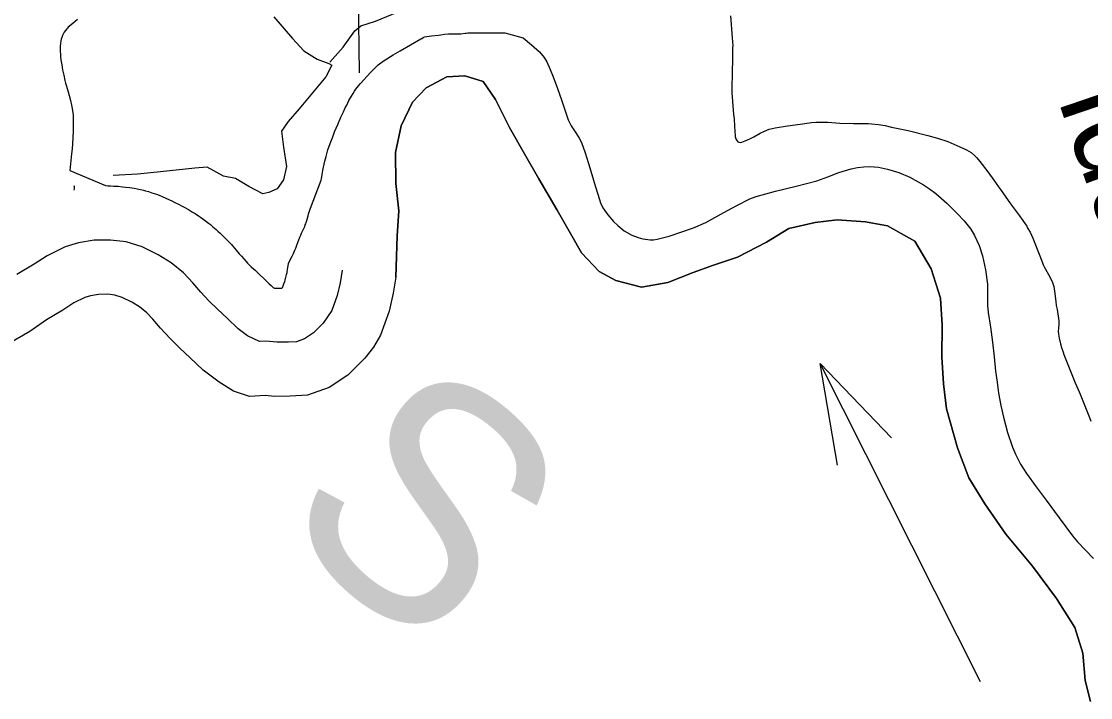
# Model space of a CAD drawing. Extents: x 2480962 to 2688785, y 277103 to 599240.
# Drawn here: x 2507379 to 2512816, y 340981 to 344417 of the extents above; entities that cross this region are included whole.
import ezdxf

# ---------------------------------------------------------------- set-up
doc = ezdxf.new("R2010")
doc.units = 0
for name, color, linetype in [('County Boundary', 7, 'Continuous'), ('Lakes and Ponds', 7, 'Continuous'), ('Level 42', 7, 'Continuous'), ('Local Roads Improved', 7, 'Continuous'), ('Narrow River Creek and Branch and Slough', 7, 'Continuous'), ('Section Lines', 7, 'Continuous'), ('Uninventoried Roads and Features', 7, 'Continuous'), ('Wide Rivers and Canals Text', 7, 'Continuous')]:
    doc.layers.add(name, color=color, linetype=linetype)

msp = doc.modelspace()

# ---------------------------------------------------------------- linework, layer by layer
at = {"layer": 'County Boundary'}
msp.add_lwpolyline([(2509009.091, 343152.057), (2508999.685, 343087.849), (2508984.272, 343023.583), (2508956.963, 342947.181), (2508913.527, 342882.647), (2508863.934, 342834.082), (2508818.175, 342803.586), (2508778.272, 342789.176), (2508736.254, 342786.769), (2508678.202, 342786.21), (2508622.097, 342791.682), (2508590.087, 342789.371), (2508527.75, 342818.826), (2508481.37, 342854.446), (2508424.812, 342908.001), (2508376.336, 342953.62), (2508331.883, 342997.272), (2508291.434, 343040.965), (2508250.946, 343088.663), (2508202.433, 343138.288), (2508139.888, 343189.782), (2508073.434, 343231.22), (2507992.987, 343270.519), (2507910.669, 343295.775), (2507832.506, 343305.042), (2507748.431, 343304.234), (2507668.474, 343291.442), (2507600.602, 343270.753), (2507508.934, 343225.79), (2507443.272, 343183.082), (2507355.683, 343130.144)], dxfattribs=at)
at = {"layer": 'Lakes and Ponds'}
for points in [[(2507664.796, 344426.172), (2507640.855, 344406.368), (2507616.956, 344386.507), (2507613.17, 344383.038), (2507609.669, 344379.28), (2507603.158, 344371.207), (2507596.761, 344362.013), (2507591.251, 344352.339), (2507587.98, 344345.564), (2507583.965, 344335.648), (2507580.919, 344325.517), (2507579.478, 344318.569), (2507577.562, 344304.646), (2507576.543, 344290.712), (2507576.377, 344281.412), (2507576.531, 344264.731), (2507577.068, 344248.04), (2507577.805, 344236.921), (2507579.456, 344222.118), (2507583.584, 344195.896), (2507588.429, 344169.858), (2507593.93, 344143.211), (2507599.89, 344116.681), (2507603.633, 344102.16), (2507607.816, 344087.77), (2507616.598, 344059.067), (2507622.028, 344039.735), (2507628.129, 344015.295), (2507633.588, 343990.741), (2507636.69, 343974.303), (2507639.943, 343952.294), (2507641.261, 343939.668), (2507642.211, 343925.192), (2507642.671, 343908.822), (2507642.683, 343892.435), (2507641.69, 343859.628), (2507637.869, 343794.053), (2507636.011, 343768.681), (2507633.561, 343743.338), (2507628.154, 343692.697), (2507625.187, 343658.943)], [(2509428.592, 344337.874), (2509463.925, 344342.685), (2509499.482, 344347.259), (2509512.123, 344348.836), (2509531.104, 344350.997), (2509550.114, 344352.886), (2509556.425, 344353.292), (2509561.959, 344353.411), (2509571.658, 344353.261), (2509586.217, 344352.772), (2509593.489, 344352.69), (2509600.746, 344352.888), (2509607.786, 344353.413), (2509613.937, 344354.077), (2509635.438, 344356.941), (2509640.818, 344357.564), (2509648.9, 344358.253), (2509652.949, 344358.446), (2509657.004, 344358.515), (2509693.572, 344358.516), (2509730.139, 344358.517), (2509775.145, 344358.519), (2509820.151, 344358.52), (2509828.497, 344358.784), (2509837.218, 344358.496)], [(2509837.218, 344358.496), (2509930.902, 344333.07), (2509972.775, 344298.2), (2510013.653, 344261.733), (2510036.933, 344233.878), (2510050.825, 344210.386), (2510067.899, 344172.681), (2510082.918, 344134.165), (2510104.987, 344076.407), (2510126.047, 344018.366), (2510142.372, 343967.369), (2510159.036, 343916.496), (2510173.726, 343886.64), (2510201.828, 343844.708), (2510215.25, 343823.42), (2510226.186, 343800.929), (2510245.85, 343748.401), (2510263.216, 343695.091), (2510279.798, 343638.153), (2510296.317, 343581.2), (2510309.313, 343538.154), (2510323.15, 343495.301), (2510334.974, 343468.964), (2510360.072, 343433.347), (2510390.112, 343399.769), (2510410.906, 343378.921), (2510444.323, 343352.294), (2510482.853, 343330.532), (2510514.718, 343317.778), (2510538.964, 343311.075), (2510575.371, 343306.526), (2510593.394, 343307.077), (2510611.173, 343309.726), (2510672.275, 343325.106), (2510732.962, 343344.96), (2510796.798, 343367.7), (2510858.621, 343394.256), (2510904.58, 343419.526), (2510950.232, 343445.229), (2511016.179, 343481.294), (2511083.711, 343514.638), (2511115.427, 343526.816), (2511164.218, 343541.137), (2511213.468, 343553.955), (2511318.445, 343579.705), (2511423.183, 343606.064), (2511479.049, 343626.869), (2511534.887, 343649.215), (2511598.435, 343667.522), (2511630.527, 343674.063), (2511662.738, 343678.496), (2511692.662, 343679.61), (2511737.928, 343675.2), (2511782.975, 343665.627), (2511841.363, 343648.302), (2511897.471, 343624.651), (2511965.387, 343586.713), (2511997.469, 343565.317), (2512028.378, 343541.755), (2512084.284, 343492.606), (2512137.434, 343440.618), (2512173.418, 343402.506), (2512206.248, 343361.132), (2512225.997, 343329.231), (2512248.878, 343278.683), (2512265.579, 343225.454), (2512281.553, 343153.783), (2512290.956, 343081.434), (2512291.86, 343009.211), (2512291.859, 342973.11), (2512294.313, 342937.202), (2512306.186, 342862.205), (2512317.745, 342787.152), (2512325.387, 342713.095), (2512333.15, 342639.029), (2512340.189, 342582.943), (2512348.218, 342526.968), (2512359.651, 342465.777), (2512373.388, 342404.986), (2512393.395, 342328.368), (2512418.857, 342253.145), (2512433.537, 342217.966), (2512459.348, 342167.232), (2512490.181, 342119.585), (2512539.8, 342051.881), (2512589.548, 341984.291), (2512656.188, 341893.572), (2512723.379, 341803.244), (2512748.504, 341773.043), (2512789.465, 341730.517), (2512830.564, 341688.062)], [(2508903.918, 343609.697), (2508904.634, 343615.904), (2508907.93, 343638.973), (2508911.379, 343659.041), (2508914.818, 343676.512), (2508921.747, 343706.895), (2508927.676, 343729.527), (2508937.69, 343763.233), (2508948.98, 343796.66), (2508961.633, 343830.418), (2508971.671, 343855.381), (2508987.424, 343892.475), (2509003.787, 343929.43), (2509016.129, 343956.573), (2509025.645, 343976.742), (2509033.01, 343991.753), (2509044.551, 344014.072), (2509056.837, 344036.135), (2509065.249, 344049.873), (2509073.069, 344061.52), (2509080.225, 344071.462), (2509093.36, 344088.393), (2509103.641, 344100.782), (2509119.59, 344119.03), (2509135.967, 344137.079), (2509156.331, 344159.193), (2509171.898, 344175.352), (2509183.939, 344187.006), (2509193.261, 344195.389), (2509200.451, 344201.436), (2509211.613, 344210.057), (2509223.291, 344218.066), (2509269.497, 344246.847), (2509304.46, 344267.679), (2509357.29, 344298.113), (2509410.442, 344328.064), (2509414.93, 344330.519), (2509421.703, 344334.125), (2509428.592, 344337.874)], [(2512815.38, 340960.584), (2512788.34, 341068.522), (2512777.032, 341206.667), (2512735.772, 341336.508), (2512642.298, 341483.881), (2512520.629, 341649.015), (2512384.966, 341812.011), (2512277.422, 341965.26), (2512196.108, 342096.72), (2512138.609, 342250.45), (2512082.698, 342448.275), (2512067.499, 342574.36), (2512060.194, 342712.543), (2512060.69, 342872.841), (2512053.385, 343011.024), (2512005.951, 343158.839), (2511922.542, 343300.297), (2511783.685, 343377.106), (2511671.378, 343398.066), (2511527.138, 343408.701), (2511415.151, 343395.601), (2511281.315, 343364.259), (2511167.854, 343295.044), (2511020.42, 343219.489), (2510898.689, 343178.245), (2510794.936, 343141.181), (2510665.291, 343089.843), (2510531.379, 343066.514), (2510400.943, 343099.322), (2510316.417, 343146.598), (2510227.454, 343239.915), (2510178.583, 343327.606), (2510103.294, 343457.12), (2510009.706, 343616.514), (2509936.437, 343744.044), (2509861.11, 343877.565), (2509789.712, 344019.139), (2509726.79, 344110.703), (2509634.426, 344139.869), (2509542.383, 344134.977), (2509436.797, 344079.862), (2509367.413, 344007.063), (2509310.491, 343886.295), (2509281.745, 343749.769), (2509283.214, 343593.498), (2509298.544, 343453.388), (2509289.722, 343327.071), (2509281.993, 343117.695)], [(2507625.187, 343658.943), (2507807.101, 343582.22), (2507818.816, 343581.774), (2507832.188, 343581.108), (2507847.436, 343580.202), (2507870.158, 343578.627), (2507892.848, 343576.68), (2507907.956, 343575.113), (2507928.076, 343572.608), (2507939.561, 343570.933), (2507952.677, 343568.773), (2507967.651, 343565.951), (2507983.769, 343562.496), (2507999.732, 343558.667), (2508010.294, 343555.906), (2508024.285, 343551.962), (2508042.788, 343546.232), (2508053.293, 343542.713), (2508065.243, 343538.475), (2508078.835, 343533.341), (2508094.295, 343527.094), (2508113.009, 343519.057), (2508131.469, 343510.704), (2508143.651, 343504.958), (2508159.762, 343497.069), (2508181.05, 343486.136), (2508193.136, 343479.672), (2508206.898, 343472.087), (2508227.648, 343460.274), (2508248.113, 343448.137), (2508261.591, 343439.807), (2508279.345, 343428.327), (2508289.375, 343421.547), (2508300.732, 343413.576), (2508315.634, 343402.663), (2508330.259, 343391.469), (2508339.859, 343383.842), (2508352.475, 343373.462), (2508368.976, 343359.228), (2508378.244, 343350.884), (2508388.694, 343341.155), (2508405.392, 343325.098), (2508421.776, 343308.795), (2508432.495, 343297.745), (2508446.502, 343282.737), (2508454.347, 343273.998), (2508462.486, 343264.59), (2508470.48, 343255.065), (2508486.398, 343235.967), (2508497.257, 343223.447), (2508509.064, 343210.323), (2508521.058, 343197.37), (2508529.236, 343188.903), (2508547.92, 343170.224), (2508566.931, 343151.887), (2508590.252, 343129.928), (2508613.586, 343107.983), (2508639.322, 343082.818), (2508648.155, 343074.455), (2508653.417, 343069.71), (2508659.692, 343064.325), (2508661.014, 343063.338), (2508662.392, 343062.521), (2508665.298, 343061.344), (2508667.331, 343060.852), (2508670.138, 343060.497), (2508674.011, 343060.434), (2508679.306, 343060.788), (2508686.358, 343061.342), (2508690.262, 343061.343), (2508698.235, 343060.644), (2508700.885, 343060.972), (2508702.391, 343061.461), (2508704.206, 343062.518), (2508705.655, 343063.952), (2508706.457, 343065.07), (2508707.367, 343066.707), (2508708.384, 343069.041), (2508709.598, 343072.168), (2508714.021, 343083.319), (2508718.032, 343094.533), (2508720.318, 343102.156), (2508724.101, 343116.255), (2508727.516, 343130.413), (2508729.38, 343139.948), (2508732.23, 343157.34), (2508734.744, 343174.767), (2508736.189, 343186.419)], [(2508736.189, 343186.419), (2508746.203, 343205.255), (2508755.731, 343224.261), (2508761.784, 343237.056), (2508769.443, 343254.309), (2508773.594, 343264.282), (2508777.678, 343274.729), (2508781.567, 343285.245), (2508789.214, 343306.311), (2508794.577, 343320.242), (2508798.952, 343330.654), (2508803.559, 343340.977), (2508813.039, 343361.522), (2508819.205, 343375.274), (2508822.556, 343383.197), (2508824.724, 343388.765), (2508826.705, 343394.397), (2508830.231, 343405.81), (2508836.431, 343428.972), (2508840.74, 343444.409), (2508843.539, 343453.146), (2508848.601, 343468.255), (2508903.918, 343609.697)], [(2509281.993, 343117.695), (2509269.989, 343035.75), (2509248.227, 342945.01), (2509204.328, 342822.194), (2509169.288, 342761.417), (2509125.989, 342705.805), (2509037.908, 342619.549), (2508942.934, 342556.254), (2508833.991, 342516.913), (2508745.443, 342511.841), (2508666.141, 342511.077), (2508618.623, 342515.711), (2508537.876, 342509.882), (2508457.416, 342537.456), (2508383.617, 342582.769), (2508302.6, 342644.991), (2508236.038, 342708.02), (2508185.742, 342755.352), (2508134.532, 342805.64), (2508085.61, 342858.483), (2508047.543, 342903.329), (2508016.172, 342935.421), (2507979.044, 342965.987), (2507939.97, 342990.354), (2507891.679, 343013.944), (2507853.688, 343025.599), (2507817.574, 343029.882), (2507771.598, 343029.438), (2507730.575, 343022.876), (2507701.89, 343014.132), (2507644.947, 342986.201), (2507589.4, 342950.074), (2507505.634, 342899.446), (2507422.036, 342841.126), (2507313.04, 342777.925)]]:
    msp.add_lwpolyline(points, dxfattribs=at)
at = {"layer": 'Local Roads Improved'}
for points in [[(2508947.812, 344209.22), (2509015.529, 344286.172), (2509074.012, 344369.28), (2509104.793, 344393.904), (2509178.667, 344418.529), (2509360.272, 344492.402), (2509581.893, 344590.9), (2509717.328, 344658.618), (2509908.168, 344741.726), (2509972.807, 344778.662), (2510031.291, 344843.302), (2510151.335, 345018.752), (2510299.809, 345238.437), (2510496.079, 345517.398), (2510705.387, 345806.736), (2510794.651, 345911.391), (2510825.432, 345979.108), (2510843.9, 346040.669), (2511043.974, 346591.643), (2511262.517, 347185.71), (2511447.201, 347693.591)], [(2508661.551, 344440.075), (2508756.971, 344329.265), (2508815.455, 344267.704), (2508883.172, 344224.611), (2508941.655, 344203.064), (2508957.046, 344193.83), (2508926.265, 344135.347), (2508867.782, 344064.551), (2508790.83, 343972.209), (2508735.425, 343907.57), (2508701.566, 343858.321), (2508710.8, 343778.291), (2508726.191, 343679.793), (2508710.8, 343612.076), (2508680.02, 343565.905), (2508636.927, 343547.436), (2508606.146, 343541.28), (2508535.351, 343578.217), (2508467.633, 343618.232), (2508406.072, 343630.544), (2508322.964, 343676.715), (2508261.403, 343670.559), (2508085.953, 343652.09), (2507968.987, 343639.778), (2507845.864, 343633.622)], [(2510985.313, 344445.456), (2510993.13, 344332.508), (2510995.866, 344291.862), (2510995.475, 344283.264), (2510995.475, 344233.239), (2510993.911, 344150.775), (2510991.957, 344081.99), (2510991.957, 344054.632), (2510991.957, 344053.069), (2511000.555, 343943.638), (2511003.291, 343920.971), (2511004.464, 343883.842), (2511006.027, 343856.485), (2511007.59, 343836.553), (2511007.981, 343830.3), (2511011.499, 343820.138), (2511016.188, 343811.149), (2511021.269, 343804.505), (2511027.131, 343802.16), (2511033.775, 343800.597), (2511043.155, 343802.16), (2511059.57, 343809.195), (2511082.628, 343819.356), (2511104.124, 343830.69), (2511135.78, 343848.668), (2511157.667, 343859.611), (2511181.898, 343869.773), (2511211.6, 343876.026), (2511275.304, 343886.578), (2511339.009, 343894.785), (2511396.069, 343902.211), (2511418.737, 343903.774), (2511450.784, 343904.165), (2511479.705, 343904.165), (2511540.283, 343899.866), (2511609.459, 343898.303), (2511659.093, 343898.303), (2511687.232, 343898.303), (2511700.911, 343896.74), (2511738.04, 343892.05), (2511772.041, 343886.969), (2511803.307, 343879.934), (2511887.725, 343861.956), (2511988.948, 343836.944), (2512037.801, 343822.483), (2512089.39, 343806.068), (2512151.531, 343779.102), (2512184.751, 343764.641), (2512208.2, 343749.79), (2512225.787, 343735.72), (2512237.903, 343723.996), (2512252.754, 343704.064), (2512293.009, 343652.475), (2512323.493, 343610.266), (2512347.724, 343575.873), (2512357.886, 343562.585), (2512409.084, 343490.283), (2512454.028, 343428.533), (2512491.547, 343375.381), (2512493.501, 343369.909), (2512508.744, 343345.288), (2512521.641, 343315.585), (2512557.987, 343225.695), (2512576.747, 343176.061), (2512579.873, 343169.026), (2512608.794, 343118.219), (2512622.473, 343090.08), (2512628.336, 343068.975), (2512631.853, 343046.307), (2512638.497, 342993.546), (2512641.624, 342972.833), (2512645.141, 342952.51), (2512652.957, 342906.783), (2512653.739, 342895.84), (2512653.739, 342879.035), (2512652.176, 342856.758), (2512651.394, 342841.907), (2512653.348, 342826.665), (2512656.084, 342806.342), (2512663.119, 342777.812), (2512667.809, 342759.443), (2512676.407, 342735.603), (2512680.315, 342723.878), (2512706.109, 342656.266), (2512737.766, 342580.446), (2512757.307, 342535.11), (2512763.17, 342522.604), (2512810.069, 342404.184), (2512816.713, 342385.425)]]:
    msp.add_lwpolyline(points, dxfattribs=at)
at = {"layer": 'Narrow River Creek and Branch and Slough'}
for points in [[(2509281.993, 343117.695), (2509289.722, 343327.071), (2509298.544, 343453.388), (2509283.214, 343593.498), (2509281.745, 343749.769), (2509310.491, 343886.295), (2509367.413, 344007.063), (2509436.797, 344079.862), (2509542.383, 344134.977), (2509634.426, 344139.869), (2509726.79, 344110.703), (2509789.712, 344019.139), (2509861.11, 343877.565), (2509936.437, 343744.044), (2510009.706, 343616.514), (2510103.294, 343457.12), (2510178.583, 343327.606), (2510227.454, 343239.915), (2510316.417, 343146.598), (2510400.943, 343099.322), (2510531.379, 343066.514), (2510665.291, 343089.843), (2510794.936, 343141.181), (2510898.689, 343178.245), (2511020.42, 343219.489), (2511167.854, 343295.044), (2511281.315, 343364.259), (2511415.151, 343395.601), (2511527.138, 343408.701), (2511671.378, 343398.066), (2511783.685, 343377.106), (2511922.542, 343300.297), (2512005.951, 343158.839), (2512053.385, 343011.024), (2512060.69, 342872.841), (2512060.194, 342712.543), (2512067.499, 342574.36), (2512082.698, 342448.275), (2512138.609, 342250.45), (2512196.108, 342096.72), (2512277.422, 341965.26), (2512384.966, 341812.011), (2512520.629, 341649.015), (2512642.298, 341483.881), (2512735.772, 341336.508), (2512777.032, 341206.667), (2512788.34, 341068.522), (2512815.38, 340960.584)], [(2507647.054, 343559.54), (2507648.261, 343565.659), (2507648.596, 343571.405), (2507648.295, 343576.8), (2507647.663, 343581.05)]]:
    msp.add_lwpolyline(points, dxfattribs=at)
at = {"layer": 'Section Lines'}
msp.add_line((2509098.522, 344155.073), (2509071.224, 345967.903), dxfattribs=at)
at = {"layer": 'Wide Rivers and Canals Text'}
msp.add_line((2512256.826, 341061.416), (2511440.775, 342678.83), dxfattribs=at)
msp.add_lwpolyline([(2511529.405, 342162.489), (2511440.775, 342678.83), (2511803.422, 342300.741)], dxfattribs=at)

# ---------------------------------------------------------------- texts
at = {"layer": 'Level 42'}
msp.add_text('S', height=1200, rotation=319.52575, dxfattribs=at).set_placement((2508648.864, 341870.452))
at = {"layer": 'Uninventoried Roads and Features'}
msp.add_text('Idaho', height=450, rotation=288.853814, dxfattribs=at).set_placement((2512644.701, 344030.966))

doc.saveas('drawing.dxf')
